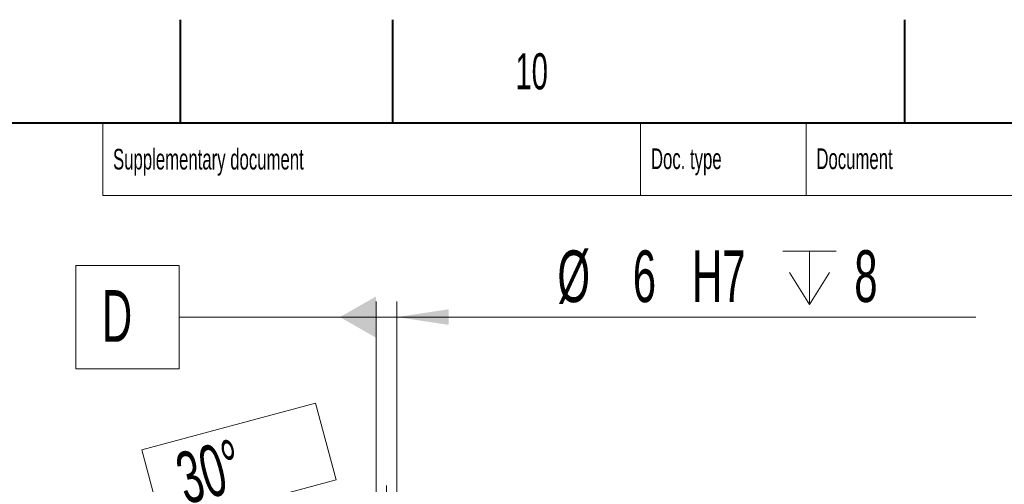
# Model space of a CAD drawing. Header units: millimetres. Extents: x 0 to 8410, y 0 to 5940.
# Tile 273 of 274: x 6150 to 7102, y 5491 to 5940. Entities that reach past the tile are written whole.
import ezdxf

# ---------------------------------------------------------------- set-up
doc = ezdxf.new("R2010")
doc.units = ezdxf.units.MM
doc.header["$LTSCALE"] = 10
doc.styles.add('SLDTEXTSTYLE0', font='TXT', dxfattribs={"width": 0.605})
doc.dimstyles.new('SLDDIMSTYLE8', dxfattribs={"dimtxt": 50, "dimasz": 50, "dimexe": 0, "dimexo": 0.0625, "dimgap": -12.5, "dimtad": 1, "dimtoh": 1, "dimdec": 4, "dimlfac": 3, "dimzin": 12, "dimdsep": 46, "dimtxsty": 'SLDTEXTSTYLE0', "dimsah": 1, "dimcen": 0.09, "dimadec": 1, "dimazin": 0, "dimtfac": 1, "dimtofl": 0, "dimtmove": 0, "dimatfit": 3, "dimfxl": 1, "dimfrac": 2, "dimtolj": 1, "dimtzin": 12, "dimarcsym": 0})
doc.dimstyles.new('SLDDIMSTYLE9', dxfattribs={"dimtxt": 50, "dimasz": 50, "dimexe": 0, "dimexo": 0.0625, "dimgap": 12.5, "dimtad": 1, "dimtoh": 1, "dimdec": 1, "dimlfac": 0.3, "dimrnd": 1e-09, "dimzin": 12, "dimdsep": 46, "dimtxsty": 'SLDTEXTSTYLE0', "dimsah": 1, "dimcen": 0.09, "dimadec": 0, "dimazin": 0, "dimtfac": 1, "dimtofl": 0, "dimtmove": 0, "dimatfit": 3, "dimfxl": 1, "dimfrac": 2, "dimtolj": 1, "dimtzin": 12, "dimarcsym": 0})

# ---------------------------------------------------------------- blocks, each defined once
blk = doc.blocks.new('*D53')
at = {"color": 7, "linetype": 'Continuous', "lineweight": 0}
for p, q in [((6435.76, 5569.09), (6267.86, 5524.1)), ((6455.62, 5494.98), (6435.76, 5569.09)), ((6267.86, 5524.1), (6287.72, 5449.99)), ((6287.72, 5449.99), (6455.62, 5494.98)), ((6504.32, 5383.91), (6504.32, 5489.6)), ((6452.65, 5066.92), (6248.23, 5420.99))]:
    blk.add_line(p, q, dxfattribs=at)
blk.add_arc((6504.32, 4977.43), 497.17, 90, 120, dxfattribs=at)
for points in [[(6504.32, 5474.6), (6454, 5479.59), (6454.75, 5464.61)], [(6255.73, 5407.99), (6303.65, 5424.12), (6296.81, 5437.47)]]:
    blk.add_solid(points, dxfattribs=at)
at = {"color": 7, "linetype": 'Continuous', "lineweight": 0, "insert": (6286.37, 5516.36), "char_height": 50, "attachment_point": 1, "rotation": 15, "style": 'SLDTEXTSTYLE0'}
blk.add_mtext(' 30° ', dxfattribs=at)
blk = doc.blocks.new('SW_SYMBOL_HOLE_DEPTH')
at = {"color": 0, "linetype": 'Continuous', "lineweight": 0}
for p, q in [((0, 8750), (8000, 8750)), ((4000, 8750), (4000, 750)), ((1000, 5550), (4000, 750)), ((7000, 5550), (4000, 750))]:
    blk.add_line(p, q, dxfattribs=at)
blk = doc.blocks.new('*D54')
at = {"color": 7, "linetype": 'Continuous', "lineweight": 0}
for p, q in [((6494.32, 5060.76), (6494.32, 5667.42)), ((6514.32, 5060.76), (6514.32, 5667.42)), ((6494.32, 5652.42), (6514.32, 5652.42)), ((6514.32, 5652.42), (7073.94, 5652.42))]:
    blk.add_line(p, q, dxfattribs=at)
blk.add_solid([(6514.32, 5652.42), (6564.32, 5644.92), (6564.32, 5659.92)], dxfattribs=at)
at = {"color": 7, "linetype": 'Continuous', "lineweight": 0, "xscale": 0.0064453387, "yscale": 0.0064453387, "zscale": 0.0064453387}
blk.add_blockref('SW_SYMBOL_HOLE_DEPTH', (6887.48, 5659.65), dxfattribs=at)
at = {"color": 7, "linetype": 'Continuous', "lineweight": 0, "char_height": 50, "attachment_point": 1, "style": 'SLDTEXTSTYLE0'}
for s, insert in [('%%c', (6669.61, 5716.88)), ('6', (6742.43, 5716.88)), ('H7', (6799.72, 5716.88)), ('8', (6956.54, 5717.02))]:
    blk.add_mtext(s, dxfattribs=dict(at, insert=insert))
blk = doc.blocks.new('SW_DATUMTAG_2')
at = {"color": 0, "linetype": 'Continuous', "lineweight": 0}
for p, q in [((-25.21, -11.63), (-25.21, 88.37)), ((-25.21, 88.37), (74.79, 88.37)), ((74.79, 88.37), (74.79, -11.63)), ((265.03, 38.37), (74.79, 38.37)), ((74.79, -11.63), (-25.21, -11.63))]:
    blk.add_line(p, q, dxfattribs=at)
blk.add_solid([(265.03, 18.37), (265.03, 58.37), (230.03, 38.37)], dxfattribs=at)
at = {"color": 0, "linetype": 'Continuous', "lineweight": 0, "insert": (0, 64.45, -2472.02), "char_height": 50, "attachment_point": 1, "style": 'SLDTEXTSTYLE0'}
blk.add_mtext('D', dxfattribs=at)

msp = doc.modelspace()

# ---------------------------------------------------------------- linework, layer by layer
at = {"color": 7, "linetype": 'Continuous', "lineweight": 40}
for p, q in [((6305, 5940), (6305, 5840)), ((6510, 5940), (6510, 5840)), ((7005, 5940), (7005, 5840)), ((8310, 5840), (200, 5840))]:
    msp.add_line(p, q, dxfattribs=at)
at = {"color": 7, "linetype": 'Continuous', "lineweight": 15}
for p, q in [((6230, 5840), (6230, 5770)), ((6750, 5840), (6750, 5770)), ((6910, 5840), (6910, 5770)), ((6230, 5770), (8310, 5770))]:
    msp.add_line(p, q, dxfattribs=at)

# ---------------------------------------------------------------- block references
at = {"color": 7, "linetype": 'Continuous', "lineweight": 0}
msp.add_blockref('SW_DATUMTAG_2', (6229.28182, 5614.055398), dxfattribs=at)

# ---------------------------------------------------------------- texts
at = {"color": 7, "linetype": 'Continuous', "lineweight": 0, "attachment_point": 1, "style": 'SLDTEXTSTYLE0'}
for s, insert, char_height in [('10', (6628.934326, 5907.569413), 35), ('Supplementary document', (6239.972676, 5815.107836), 20), ('Doc. type', (6759.985058, 5815.547829), 20), ('Document', (6919.909928, 5815.547708), 20)]:
    msp.add_mtext(s, dxfattribs=dict(at, insert=insert, char_height=char_height))

# ---------------------------------------------------------------- dimensions: what is measured, and where the dimension line sits
at = {"color": 7, "linetype": 'Continuous', "lineweight": 0}
dim = msp.add_linear_dim(base=(6514.315772, 5652.423455), p1=(6494.315772, 5060.763479), p2=(6514.315772, 5060.763479), text='%%c<>H7{\\fGDT;x}8', dimstyle='SLDDIMSTYLE9', dxfattribs=at)
dim.commit()
dim.dimension.update_dxf_attribs({"geometry": '*D54', "text_midpoint": (6832.100171, 5652.423455), "dimtype": 160})
dim = msp.add_angular_dim_2l(base=(6375.637903, 5457.662488), line1=((6504.315772, 4977.430145), (6504.315772, 5383.906331)), line2=((6452.649105, 5066.919437), (6472.649105, 5032.278421)), dimstyle='SLDDIMSTYLE8', dxfattribs=at)
dim.commit()
dim.dimension.update_dxf_attribs({"geometry": '*D53', "text_midpoint": (6375.637903, 5457.662488), "dimtype": 162})

doc.saveas('drawing.dxf')
